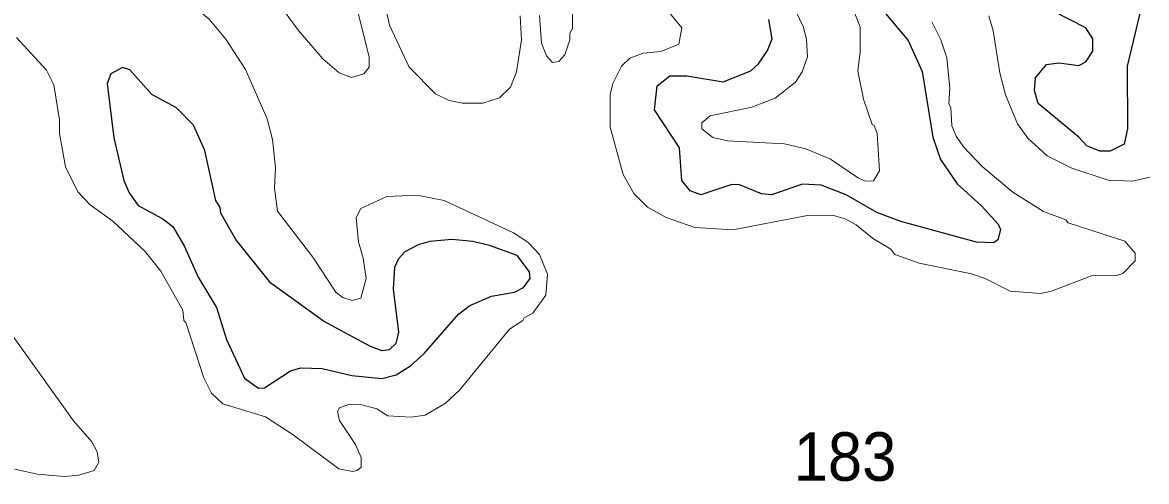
# Model space of a CAD drawing. Extents: x 763.2 to 816.8, y 7896.5 to 7952.7.
# Drawn here: x 796.187 to 799.896, y 7896.845 to 7898.359 of the extents above; entities that cross this region are included whole.
import ezdxf

# ---------------------------------------------------------------- set-up
doc = ezdxf.new("R2010")
doc.units = 0
doc.header["$LTSCALE"] = 0.064
doc.layers.add('1', color=7, linetype='Continuous', lineweight=25)
doc.layers.add('2', color=7, linetype='Continuous', lineweight=13)
doc.layers.add('21', color=7, linetype='Continuous')

msp = doc.modelspace()

# ---------------------------------------------------------------- linework, layer by layer
at = {"layer": '1'}
for points in [[(799.8904, 7898.4592), (799.8319, 7898.2149), (799.8333, 7898.0079), (799.8216, 7897.9578), (799.776, 7897.9348), (799.7416, 7897.9347), (799.6988, 7897.9518), (799.6723, 7897.9806), (799.5378, 7898.0922), (799.5263, 7898.1344), (799.5297, 7898.1761), (799.5659, 7898.2203), (799.6058, 7898.2253), (799.6724, 7898.2174), (799.6952, 7898.2292), (799.7179, 7898.2643), (799.7179, 7898.305), (799.6957, 7898.3411), (799.5877, 7898.3961)], [(799.0342, 7898.3885), (799.1096, 7898.2995), (799.1558, 7898.1976), (799.1906, 7897.9807), (799.2156, 7897.9068), (799.2709, 7897.8268), (799.3511, 7897.7547), (799.4057, 7897.6936), (799.4141, 7897.6758), (799.4049, 7897.6418), (799.3922, 7897.6323), (799.3345, 7897.634), (799.085, 7897.7031), (799.0057, 7897.7326), (798.9042, 7897.7903), (798.8217, 7897.8227), (798.7603, 7897.8259), (798.6577, 7897.7902), (798.6249, 7897.7936), (798.5526, 7897.8233), (798.527, 7897.8244), (798.4252, 7897.7904), (798.3901, 7897.8037), (798.3626, 7897.8384), (798.3544, 7897.9453), (798.2725, 7898.0713), (798.2807, 7898.1498), (798.3231, 7898.1827), (798.3783, 7898.1827), (798.4985, 7898.1632), (798.5894, 7898.1994), (798.6156, 7898.2223), (798.6449, 7898.2669), (798.6599, 7898.3051), (798.6489, 7898.3687)]]:
    msp.add_lwpolyline(points, dxfattribs=at)
msp.add_lwpolyline([(796.8411, 7897.7296), (796.8388, 7897.7487), (796.8249, 7897.7722), (796.7881, 7897.9363), (796.7513, 7898.0207), (796.6951, 7898.077), (796.6137, 7898.121), (796.5412, 7898.2031), (796.5171, 7898.2105), (796.4779, 7898.1891), (796.4663, 7898.1573), (796.4876, 7897.9783), (796.5211, 7897.8374), (796.5389, 7897.7976), (796.5682, 7897.7555), (796.6501, 7897.7111), (796.6822, 7897.6866), (796.7212, 7897.62), (796.7667, 7897.5194), (796.8267, 7897.4186), (796.8599, 7897.3134), (796.9197, 7897.1859), (796.9658, 7897.1527), (796.9854, 7897.1542), (797.0711, 7897.2106), (797.1054, 7897.2198), (797.1753, 7897.2182), (797.2731, 7897.1954), (797.3726, 7897.1853), (797.4192, 7897.1969), (797.4669, 7897.2263), (797.5125, 7897.2672), (797.6248, 7897.3972), (797.6626, 7897.4256), (797.7341, 7897.456), (797.8099, 7897.4693), (797.8399, 7897.4846), (797.8614, 7897.5148), (797.8595, 7897.5368), (797.8187, 7897.5906), (797.7276, 7897.6239), (797.6724, 7897.6371), (797.6033, 7897.6437), (797.531, 7897.6371), (797.492, 7897.6258), (797.448, 7897.6029), (797.4277, 7897.5792), (797.4143, 7897.5509), (797.4095, 7897.4794), (797.4273, 7897.3373), (797.418, 7897.3007), (797.3967, 7897.2795), (797.3734, 7897.2758), (797.3344, 7897.2902), (797.1793, 7897.3735), (797.0062, 7897.4997), (796.8906, 7897.6431)], close=True, dxfattribs=at)
at = {"layer": '2'}
for points in [[(796.5352, 7898.6742), (796.5523, 7898.589), (796.6046, 7898.5152), (796.6929, 7898.4621), (796.8029, 7898.37), (796.8572, 7898.3044)], [(797.8283, 7898.3807), (797.8334, 7898.3012), (797.8169, 7898.196), (797.7968, 7898.146), (797.7607, 7898.1102), (797.7052, 7898.0924), (797.6389, 7898.0924), (797.5945, 7898.1018), (797.5492, 7898.1237), (797.463, 7898.2112), (797.3973, 7898.3503), (797.345, 7898.5909)], [(798.725, 7898.424), (798.7637, 7898.3432), (798.7735, 7898.303), (798.7767, 7898.2459), (798.7595, 7898.196), (798.7375, 7898.1618), (798.6703, 7898.1098), (798.5934, 7898.0795), (798.4553, 7898.0514), (798.4287, 7898.028), (798.4284, 7898.008), (798.4645, 7897.9791), (798.5133, 7897.9682), (798.7005, 7897.9593), (798.7716, 7897.9424), (798.8524, 7897.908), (798.9455, 7897.8453), (798.9684, 7897.8362), (798.9947, 7897.8363), (799.0145, 7897.8697), (799.0067, 7897.9932), (798.997, 7898.0193), (798.9902, 7898.023), (798.9617, 7898.1063), (798.9429, 7898.1984), (798.9509, 7898.2618), (798.9509, 7898.3431), (798.9052, 7898.4616)], [(797.2913, 7898.4024), (797.3304, 7898.2459), (797.3304, 7898.2115), (797.3131, 7898.1891), (797.2722, 7898.178), (797.2314, 7898.1931), (797.1777, 7898.2387), (797.0968, 7898.3329), (797.0257, 7898.4297)], [(799.1877, 7898.3612), (799.217, 7898.3018), (799.2366, 7898.2426), (799.2467, 7898.1426), (799.2436, 7898.0911), (799.25, 7898.0786), (799.2537, 7898.0178), (799.2677, 7897.9837), (799.2916, 7897.949), (799.3531, 7897.8843), (799.4541, 7897.7989), (799.5557, 7897.7358), (799.6292, 7897.7087), (799.6371, 7897.698), (799.8242, 7897.6375), (799.858, 7897.5986), (799.8578, 7897.5734), (799.8177, 7897.5311), (799.7933, 7897.5239), (799.7195, 7897.5252), (799.582, 7897.4729), (799.5453, 7897.4647), (799.446, 7897.4734), (799.363, 7897.5148), (799.318, 7897.5297), (799.1449, 7897.5649), (799.0656, 7897.5937), (799.0518, 7897.6114), (798.9919, 7897.6481), (798.9372, 7897.6917), (798.901, 7897.7113), (798.8629, 7897.7224), (798.7819, 7897.724), (798.5309, 7897.6751), (798.4052, 7897.6826), (798.3101, 7897.7161), (798.2487, 7897.7494), (798.2039, 7897.795), (798.1689, 7897.8575), (798.1257, 7898.0141), (798.126, 7898.121), (798.1344, 7898.1572), (798.1629, 7898.2144), (798.1909, 7898.2409), (798.2345, 7898.2582), (798.293, 7898.2632), (798.3527, 7898.2872), (798.3624, 7898.3414), (798.2861, 7898.4345)], [(798.0018, 7898.3915), (798.001, 7898.3395), (797.9931, 7898.3242)], [(797.916, 7898.2484), (797.8994, 7898.2906), (797.8926, 7898.3816)], [(799.504, 7897.9769), (799.4704, 7898.0251), (799.4301, 7898.1205), (799.4111, 7898.1933), (799.3895, 7898.3314), (799.3754, 7898.3805)], [(797.9931, 7898.3242), (797.9927, 7898.3018), (797.9766, 7898.2526), (797.9566, 7898.2298), (797.936, 7898.2273), (797.916, 7898.2484)], [(796.8572, 7898.3044), (796.9221, 7898.2039), (796.9935, 7898.0414), (797.0115, 7897.9732), (797.0215, 7897.8797), (797.0183, 7897.8121), (797.0283, 7897.7364), (797.1443, 7897.585), (797.2208, 7897.4691), (797.2441, 7897.4522), (797.2747, 7897.4417), (797.3026, 7897.4503), (797.3206, 7897.5142), (797.3107, 7897.5813), (797.2951, 7897.6355), (797.2881, 7897.7158), (797.303, 7897.7454), (797.389, 7897.7848), (797.4883, 7897.79), (797.5777, 7897.7716), (797.8071, 7897.6651), (797.8536, 7897.635), (797.8929, 7897.5938), (797.9188, 7897.5287), (797.9137, 7897.4598), (797.8706, 7897.3999), (797.8419, 7897.3853), (797.8381, 7897.3763), (797.7941, 7897.3478), (797.6291, 7897.147), (797.5819, 7897.1031), (797.5153, 7897.0641), (797.4686, 7897.0571), (797.3921, 7897.0615), (797.3559, 7897.0849), (797.3068, 7897.0981), (797.2623, 7897.0997), (797.2324, 7897.0878), (797.2256, 7897.0764), (797.2325, 7897.0469), (797.2859, 7896.9676), (797.304, 7896.9246), (797.3039, 7896.8928), (797.2909, 7896.8814), (797.2753, 7896.8781), (797.2301, 7896.8868), (797.0797, 7896.999), (796.9887, 7897.0584), (796.8475, 7897.1017), (796.8101, 7897.1371), (796.785, 7897.1869), (796.7261, 7897.3694), (796.7193, 7897.3766), (796.7157, 7897.4101), (796.6431, 7897.5391), (796.5913, 7897.6037), (796.4852, 7897.7034), (796.4097, 7897.7575), (796.3694, 7897.8009), (796.3282, 7897.8828), (796.3084, 7897.9928), (796.3083, 7898.0374), (796.2901, 7898.1532), (796.2655, 7898.2013), (796.167, 7898.3093)], [(799.9068, 7897.849), (799.8498, 7897.8361), (799.7694, 7897.8394), (799.6489, 7897.878), (799.5678, 7897.9191), (799.504, 7897.9769)], [(796.1446, 7897.3393), (796.3544, 7897.0456), (796.4158, 7896.9761), (796.433, 7896.9436), (796.4381, 7896.9087), (796.4234, 7896.8819), (796.3725, 7896.8661), (796.3254, 7896.8615), (796.2352, 7896.8694), (796.1612, 7896.8865)]]:
    msp.add_lwpolyline(points, dxfattribs=at)

# ---------------------------------------------------------------- texts
at = {"layer": '21', "width": 0.95}
msp.add_text('183', height=0.16, dxfattribs=at).set_placement((798.7311, 7896.8476))

doc.saveas('drawing.dxf')
